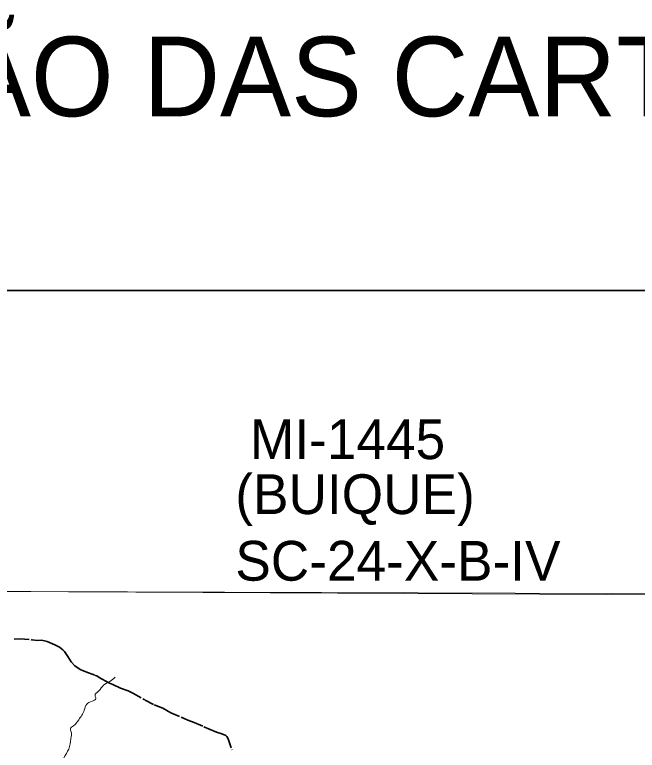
# Model space of a CAD drawing. Extents: x 553962 to 842807, y 8883888 to 9032388.
# Drawn here: x 597659 to 605483, y 8918990 to 8928234 of the extents above; entities that cross this region are included whole.
import ezdxf
from ezdxf.enums import TextEntityAlignment as Align

# ---------------------------------------------------------------- set-up
doc = ezdxf.new("R2010")
doc.units = 0
doc.header["$LTSCALE"] = 20
doc.linetypes.add('LONG_DASH_SHORT_DASH', pattern=[9.9, 6, -1.2, 1.5, -1.2])
doc.layers.add('6', color=7, linetype='Continuous', lineweight=13)

msp = doc.modelspace()

# ---------------------------------------------------------------- linework, layer by layer
at = {"layer": '6', "lineweight": 35}
msp.add_lwpolyline([(574695.3, 8924769.57), (626625.69, 8924769.57), (626625.69, 8896026.67), (574695.3, 8896026.67)], close=True, dxfattribs=at)
at = {"layer": '6'}
msp.add_lwpolyline([(574684.91, 8921064.73), (596639.85, 8920989.8), (607636.31, 8920937.24), (626625.69, 8920820.54)], dxfattribs=at)
msp.add_lwpolyline([(607600.79, 8920952.39), (596639.85, 8920989.8), (596608.84, 8909934.36), (607569.77, 8909894.88)], close=True, dxfattribs=at)
at = {"layer": '6', "linetype": 'LONG_DASH_SHORT_DASH', "lineweight": 35}
msp.add_lwpolyline([(597650.19, 8920385.45), (597721.85, 8920389.35), (597874.07, 8920380.29), (597944.99, 8920371.94), (597993.39, 8920372.17), (598032.7, 8920365.38), (598064.88, 8920356.07), (598161.97, 8920314.59), (598221.73, 8920285.05), (598264.71, 8920254.36), (598285.82, 8920233.54), (598324.63, 8920168.69), (598370.53, 8920103.79), (598416.55, 8920052.43), (598480.69, 8920006.08), (598552.06, 8919975.79), (598671.06, 8919931.54), (598692.3, 8919924.26), (598721.82, 8919905.95), (598759.05, 8919882.4), (598851.54, 8919831.93), (598891.42, 8919816.11), (598987.2, 8919772.71), (599084.36, 8919739.61), (599142.17, 8919708.15), (599298.24, 8919621.66), (599412.58, 8919560.68), (599519.35, 8919519.76), (599620.17, 8919462.12), (599750.05, 8919406.17), (599835.55, 8919368.02), (599912.75, 8919340.26), (600036.82, 8919285.01), (600114.61, 8919250.15), (600193.72, 8919219.79), (600262.57, 8919195.97), (600311.43, 8919174.26), (600322.96, 8919165.13), (600340.13, 8919135.31), (600389.92, 8918996.83)], dxfattribs=at)
at = {"layer": '6', "lineweight": 40}
msp.add_spline([(605233.38, 8918291.76), (605425.11, 8918291.76), (605556.75, 8918274.58), (605694.11, 8918217.32), (605779.97, 8918168.64), (605911.61, 8918165.78), (606008.91, 8918211.59), (606114.79, 8918211.59), (606197.78, 8918134.29), (606353.74, 8918138.58), (606551.2, 8918198.71), (606637.05, 8918198.71), (606903.2, 8918104.22), (607195.09, 8918129.99), (607418.31, 8918172.94), (607555.67, 8918129.99), (607658.69, 8918138.58), (607753.13, 8918172.94), (607813.23, 8918172.94), (607967.76, 8918353.32), (608139.46, 8918542.28), (608208.14, 8918748.43), (608345.51, 8918868.68), (608508.63, 8918945.99), (608680.33, 8919186.49), (608766.18, 8919298.15), (608826.28, 8919384.05), (608920.71, 8919409.82), (609058.08, 8919427), (609126.76, 8919444.17), (609186.85, 8919512.89), (609272.71, 8919538.66), (609418.65, 8919530.07), (609633.28, 8919581.61), (609804.99, 8919650.32), (609950.94, 8919727.63), (610174.15, 8919847.88), (610285.76, 8919890.83), (610500.39, 8919959.54), (610612, 8920002.49), (610715.02, 8920002.49), (610989.74, 8919925.18)], degree=3, dxfattribs=at)
at = {"layer": '6'}
msp.add_spline([(598300.46, 8917392.3), (598315.26, 8917441.06), (598255.34, 8917504.14), (598239.57, 8917592.45), (598271.11, 8917724.92), (598331.03, 8917860.54), (598362.57, 8917945.7), (598337.34, 8918008.78), (598271.11, 8918059.25), (598264.8, 8918122.33), (598283.72, 8918169.64), (598293.18, 8918216.95), (598258.49, 8918251.64), (598220.64, 8918330.49), (598230.1, 8918494.5), (598230.1, 8918585.97), (598223.8, 8918652.2), (598198.56, 8918705.82), (598223.8, 8918775.21), (598277.41, 8918895.59), (598337.34, 8919006.04), (598365.73, 8919135.42), (598368.88, 8919223.78), (598359.42, 8919260.38), (598397.27, 8919298.25), (598463.5, 8919373.99), (598532.89, 8919493.9), (598564.43, 8919569.64), (598630.67, 8919607.51), (598677.98, 8919639.07), (598668.52, 8919676.93), (598715.83, 8919736.89), (598775.75, 8919809.47), (598854.6, 8919853.65), (598920.84, 8919907.3)], degree=3, dxfattribs=at)

# ---------------------------------------------------------------- texts
msp.add_text('ARTICULAÇÃO DAS CARTAS 1:100.000', height=1000, dxfattribs=at).set_placement((601765.5, 8926958.19), align=Align.CENTER)
for s, p in [('MI-1445', (600615.84, 8922649.36)), ('(BUIQUE)', (600431.44, 8921958.76)), ('SC-24-X-B-IV', (600431.44, 8921121.7))]:
    msp.add_text(s, height=500, dxfattribs=at).set_placement(p)

doc.saveas('drawing.dxf')
